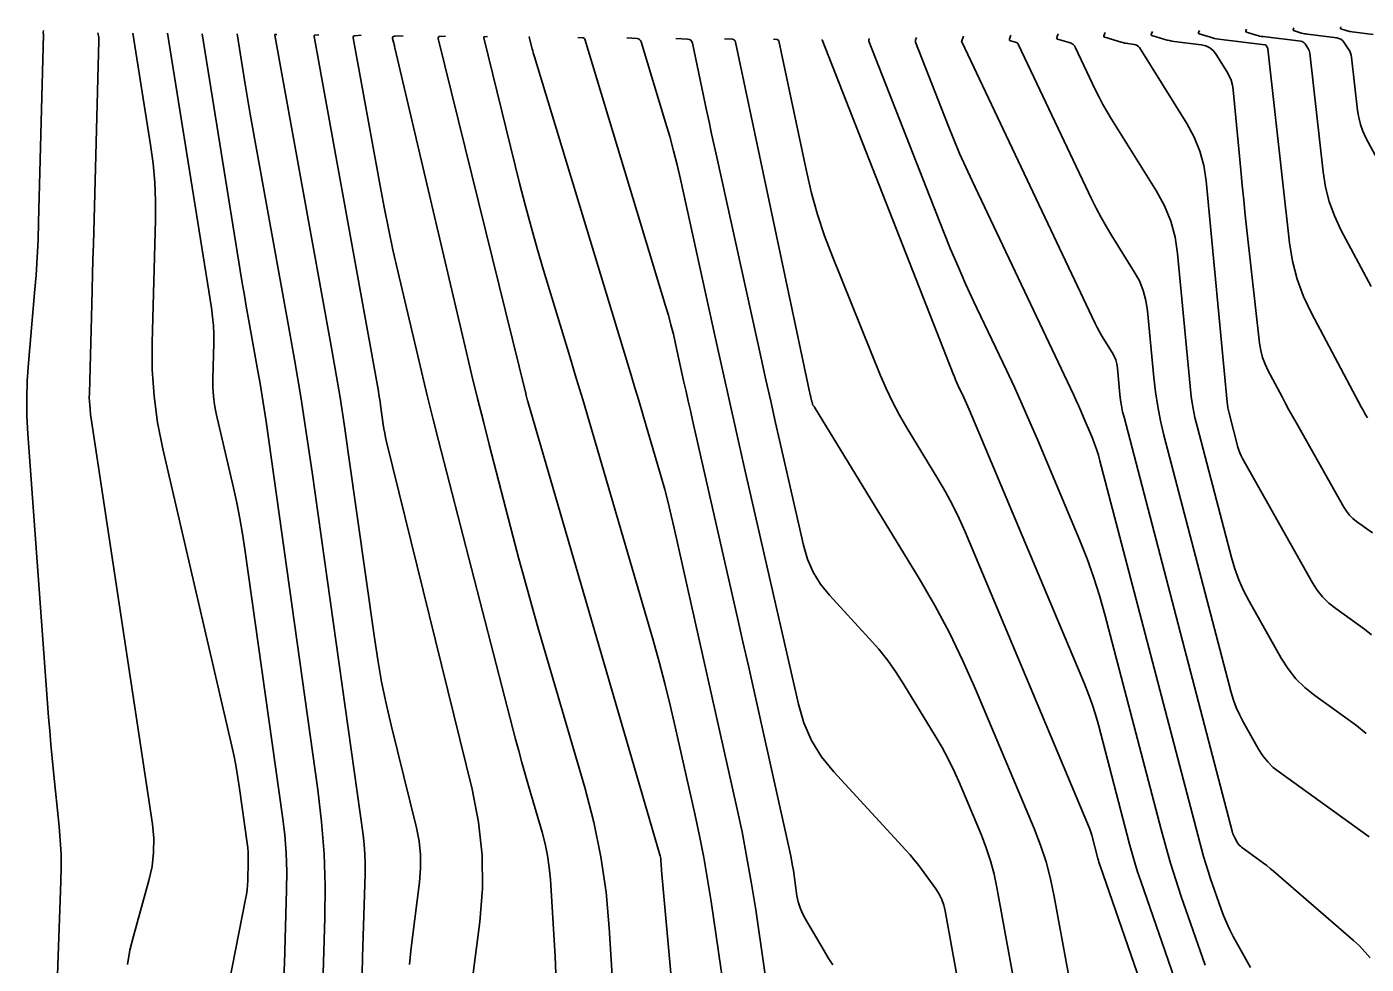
# Model space of a CAD drawing. Extents: x 1354696 to 1366163, y 660729 to 670380.
# Drawn here: x 1361958.9 to 1362099.4, y 664916.7 to 665015.1 of the extents above; entities that cross this region are included whole.
import ezdxf

# ---------------------------------------------------------------- set-up
doc = ezdxf.new("R2010")
doc.units = 0
doc.layers.add('R_Contours', color=7, linetype='Continuous')

msp = doc.modelspace()

# ---------------------------------------------------------------- linework, layer by layer
at = {"layer": 'R_Contours'}
for points in [[(1361960.66, 665014.66), (1361960.62, 665014.44), (1361960.62, 665014.42), (1361960.62, 665014.41), (1361960.62, 665014.4), (1361960.62, 665014.38), (1361960.64, 665014.32), (1361960.64, 665014.31), (1361960.64, 665014.29), (1361960.65, 665014.28), (1361960.65, 665014.26), (1361960.13, 664994.55), (1361960.07, 664992.7), (1361959.98, 664990.84), (1361959.86, 664988.99), (1361959.71, 664987.14), (1361959.07, 664979.75), (1361958.94, 664977.9), (1361958.89, 664976.05), (1361958.91, 664974.2), (1361959.01, 664972.35), (1361961.18, 664942.65), (1361961.3, 664941.21), (1361961.42, 664939.78), (1361961.55, 664938.34), (1361961.69, 664936.91), (1361962.28, 664931.18), (1361962.4, 664929.74), (1361962.48, 664928.31), (1361962.5, 664926.87), (1361962.47, 664925.43), (1361961.54, 664899.88)], [(1362099.48, 664974.03), (1362099.32, 664974.3), (1362099.17, 664974.57), (1362099.03, 664974.84), (1362098.88, 664975.11), (1362093.62, 664985), (1362092.79, 664986.76), (1362092.12, 664988.58), (1362091.64, 664990.46), (1362091.33, 664992.39), (1362089.05, 665012.74), (1362089.04, 665012.79), (1362089.02, 665012.84), (1362089.01, 665012.88), (1362088.98, 665012.92), (1362088.88, 665013.08), (1362088.85, 665013.11), (1362088.81, 665013.14), (1362088.77, 665013.16), (1362088.73, 665013.17), (1362083.89, 665013.77), (1362083.67, 665013.8), (1362083.45, 665013.84), (1362083.24, 665013.89), (1362083.03, 665013.95), (1362081.84, 665014.3), (1362081.8, 665014.32), (1362081.78, 665014.35), (1362081.77, 665014.38), (1362081.78, 665014.42), (1362081.87, 665014.68)], [(1362099.89, 664987.8), (1362096.71, 664993.77), (1362096.02, 664995.22), (1362095.48, 664996.71), (1362095.09, 664998.24), (1362094.83, 664999.82), (1362093.43, 665012.3), (1362093.41, 665012.43), (1362093.37, 665012.56), (1362093.32, 665012.69), (1362093.25, 665012.8), (1362092.94, 665013.27), (1362092.85, 665013.37), (1362092.75, 665013.45), (1362092.64, 665013.5), (1362092.51, 665013.53), (1362088.55, 665014.02), (1362088.36, 665014.05), (1362088.18, 665014.08), (1362087.99, 665014.13), (1362087.81, 665014.18), (1362086.79, 665014.48), (1362086.76, 665014.49), (1362086.74, 665014.52), (1362086.73, 665014.54), (1362086.74, 665014.58), (1362086.82, 665014.81)], [(1362091.77, 665014.93), (1362091.7, 665014.74), (1362091.69, 665014.71), (1362091.7, 665014.69), (1362091.72, 665014.67), (1362091.74, 665014.66), (1362092.59, 665014.4), (1362092.74, 665014.36), (1362092.9, 665014.33), (1362093.05, 665014.3), (1362093.21, 665014.28), (1362096.28, 665013.89), (1362096.5, 665013.84), (1362096.69, 665013.75), (1362096.86, 665013.62), (1362097, 665013.45), (1362097.51, 665012.69), (1362097.63, 665012.5), (1362097.72, 665012.29), (1362097.78, 665012.08), (1362097.82, 665011.85), (1362098.45, 665006.28), (1362098.57, 665005.53), (1362098.75, 665004.81), (1362099.01, 665004.1), (1362099.33, 665003.42), (1362100.77, 665000.73)], [(1362096.71, 665015.05), (1362096.66, 665014.9), (1362096.66, 665014.88), (1362096.66, 665014.86), (1362096.67, 665014.84), (1362096.69, 665014.83), (1362097.37, 665014.63), (1362097.5, 665014.6), (1362097.62, 665014.57), (1362097.74, 665014.55), (1362097.87, 665014.53), (1362100.1, 665014.25)], [(1361969.45, 664916.7), (1361969.71, 664918.18), (1361970.07, 664919.65), (1361971.7, 664925.5), (1361972.03, 664926.96), (1361972.19, 664928.44), (1361972.21, 664929.93), (1361972.06, 664931.42), (1361965.61, 664974.16), (1361965.58, 664974.36), (1361965.56, 664974.57), (1361965.54, 664974.78), (1361965.52, 664974.98), (1361965.43, 664976.14), (1361965.43, 664976.18), (1361965.43, 664976.22), (1361965.43, 664976.26), (1361965.43, 664976.3), (1361965.45, 664976.46), (1361965.45, 664976.5), (1361965.45, 664976.54), (1361965.46, 664976.58), (1361965.46, 664976.62), (1361965.7, 664985.93), (1361965.74, 664987.5), (1361965.78, 664989.07), (1361965.83, 664990.63), (1361965.87, 664992.2), (1361966.45, 665013.62), (1361966.45, 665013.7), (1361966.45, 665013.78), (1361966.44, 665013.86), (1361966.43, 665013.94), (1361966.35, 665014.43)], [(1361977.63, 664902.16), (1361981.84, 664923.55), (1361981.93, 664924.04), (1361981.99, 664924.52), (1361982.04, 664925.01), (1361982.06, 664925.5), (1361982.12, 664927.47), (1361982.12, 664927.96), (1361982.11, 664928.45), (1361982.07, 664928.94), (1361982.01, 664929.43), (1361981.21, 664935.16), (1361981.04, 664936.28), (1361980.84, 664937.39), (1361980.63, 664938.5), (1361980.38, 664939.6), (1361973.16, 664970.79), (1361972.61, 664973.54), (1361972.25, 664976.3), (1361972.05, 664979.09), (1361972.04, 664981.89), (1361972.39, 664994.79), (1361972.4, 664996.77), (1361972.32, 664998.74), (1361972.14, 665000.71), (1361971.88, 665002.66), (1361970, 665014.4)], [(1361973.65, 665014.37), (1361978.26, 664985.56), (1361978.38, 664984.64), (1361978.46, 664983.72), (1361978.5, 664982.8), (1361978.5, 664981.87), (1361978.4, 664978.16), (1361978.4, 664977.24), (1361978.46, 664976.32), (1361978.58, 664975.41), (1361978.76, 664974.5), (1361980.57, 664966.7), (1361980.93, 664965.1), (1361981.24, 664963.48), (1361981.53, 664961.87), (1361981.77, 664960.24), (1361985.71, 664932.22), (1361985.94, 664930.3), (1361986.08, 664928.38), (1361986.15, 664926.46), (1361986.13, 664924.53), (1361985.9, 664916.79), (1361985.8, 664914.87)], [(1361989.58, 664902.94), (1361990.14, 664921.58), (1361990.17, 664924.95), (1361990.06, 664928.31), (1361989.8, 664931.66), (1361989.4, 664935.01), (1361983.98, 664973.65), (1361983.78, 664974.97), (1361983.58, 664976.3), (1361983.36, 664977.62), (1361983.13, 664978.94), (1361982.17, 664984.21), (1361981.93, 664985.53), (1361981.71, 664986.85), (1361981.48, 664988.18), (1361981.27, 664989.5), (1361977.3, 665014.33)], [(1361980.95, 665014.3), (1361981.76, 665009.24), (1361981.89, 665008.39), (1361982.03, 665007.55), (1361982.18, 665006.71), (1361982.33, 665005.87), (1361986.28, 664984.06), (1361986.97, 664980.15), (1361987.62, 664976.22), (1361988.23, 664972.29), (1361988.81, 664968.35), (1361994.15, 664930.29), (1361994.27, 664929.27), (1361994.35, 664928.25), (1361994.38, 664927.23), (1361994.38, 664926.21), (1361994.11, 664917.48), (1361994.06, 664915.69)], [(1361999.04, 664916.68), (1361999.16, 664918.12), (1361999.33, 664919.57), (1362000.07, 664925.34), (1362000.19, 664926.77), (1362000.18, 664928.2), (1362000.03, 664929.63), (1361999.75, 664931.04), (1361997.1, 664941.8), (1361996.57, 664944.07), (1361996.1, 664946.35), (1361995.69, 664948.64), (1361995.34, 664950.95), (1361992.64, 664970.15), (1361992.2, 664973.16), (1361991.74, 664976.16), (1361991.24, 664979.16), (1361990.71, 664982.15), (1361984.91, 665014.19), (1361984.91, 665014.21), (1361984.91, 665014.23), (1361984.93, 665014.24), (1361984.95, 665014.25), (1361985.11, 665014.26)], [(1361989.53, 665014.21), (1361989.13, 665014.19), (1361989.07, 665014.17), (1361989.03, 665014.15), (1361989.02, 665014.1), (1361989.02, 665014.04), (1361995.76, 664976.84), (1361995.82, 664976.47), (1361995.88, 664976.1), (1361995.94, 664975.73), (1361996, 664975.36), (1361996.28, 664973.35), (1361996.35, 664972.89), (1361996.43, 664972.43), (1361996.52, 664971.98), (1361996.63, 664971.53), (1362005.6, 664935.09), (1362006.28, 664931.63), (1362006.64, 664928.16), (1362006.68, 664924.66), (1362006.39, 664921.15), (1362003.89, 664901.79)], [(1361993.95, 665014.17), (1361993.3, 665014.12), (1361993.21, 665014.1), (1361993.15, 665014.06), (1361993.12, 665013.99), (1361993.13, 665013.9), (1361995.94, 664998.38), (1361996.36, 664996.14), (1361996.81, 664993.9), (1361997.29, 664991.66), (1361997.8, 664989.43), (1361999.89, 664980.53), (1362000.42, 664978.3), (1362000.96, 664976.08), (1362001.52, 664973.86), (1362002.08, 664971.65), (1362010.16, 664940.34), (1362010.49, 664939.11), (1362010.82, 664937.88), (1362011.16, 664936.66), (1362011.51, 664935.44), (1362012.93, 664930.57), (1362013.25, 664929.34), (1362013.5, 664928.11), (1362013.69, 664926.86), (1362013.8, 664925.6), (1362014.31, 664917.52), (1362014.38, 664915.76)], [(1362021.38, 664898.3), (1362019.98, 664920.55), (1362019.64, 664924.28), (1362019.1, 664927.97), (1362018.35, 664931.62), (1362017.41, 664935.24), (1362012.49, 664952.08), (1362011.81, 664954.46), (1362011.14, 664956.85), (1362010.49, 664959.25), (1362009.86, 664961.64), (1362007.39, 664971.25), (1362006.77, 664973.65), (1362006.17, 664976.06), (1362005.58, 664978.47), (1362005.01, 664980.88), (1361997.49, 665012.86), (1361997.47, 665012.98), (1361997.44, 665013.1), (1361997.41, 665013.21), (1361997.38, 665013.33), (1361997.26, 665013.81), (1361997.25, 665013.91), (1361997.28, 665013.99), (1361997.34, 665014.04), (1361997.45, 665014.06), (1361998.37, 665014.12)], [(1362002.79, 665014.08), (1362002.2, 665014.04), (1362002.11, 665014.02), (1362002.06, 665013.98), (1362002.04, 665013.92), (1362002.05, 665013.83), (1362011.22, 664976.59), (1362011.23, 664976.54), (1362011.24, 664976.48), (1362011.26, 664976.43), (1362011.27, 664976.37), (1362011.34, 664976.09), (1362011.34, 664976.06), (1362011.35, 664976.03), (1362011.36, 664976.01), (1362011.37, 664975.98), (1362011.4, 664975.86), (1362011.4, 664975.83), (1362011.41, 664975.8), (1362011.42, 664975.77), (1362011.43, 664975.74), (1362025.29, 664928.21), (1362025.33, 664928.08), (1362025.35, 664927.94), (1362025.37, 664927.8), (1362025.39, 664927.67), (1362025.42, 664927.11), (1362025.43, 664926.97), (1362025.44, 664926.84), (1362025.45, 664926.7), (1362025.46, 664926.56), (1362028.56, 664892.35)], [(1362007.2, 665014.04), (1362006.9, 665014.01), (1362006.85, 665014.01), (1362006.82, 665013.98), (1362006.81, 665013.95), (1362006.82, 665013.91), (1362010.57, 664998.66), (1362011.15, 664996.37), (1362011.77, 664994.08), (1362012.41, 664991.8), (1362013.08, 664989.53), (1362015.83, 664980.47), (1362016.52, 664978.21), (1362017.19, 664975.94), (1362017.87, 664973.67), (1362018.53, 664971.4), (1362024.57, 664950.7), (1362025.21, 664948.44), (1362025.81, 664946.18), (1362026.37, 664943.91), (1362026.9, 664941.63), (1362028.95, 664932.49), (1362029.44, 664930.2), (1362029.89, 664927.91), (1362030.29, 664925.6), (1362030.65, 664923.29), (1362035.31, 664891.37)], [(1362011.62, 665013.99), (1362011.6, 665013.99), (1362011.59, 665013.99), (1362011.59, 665013.99), (1362011.59, 665013.98), (1362011.59, 665013.98), (1362011.9, 665012.73), (1362011.95, 665012.53), (1362012.01, 665012.32), (1362012.06, 665012.11), (1362012.12, 665011.9), (1362022.26, 664978.51), (1362022.67, 664977.18), (1362023.06, 664975.84), (1362023.46, 664974.51), (1362023.85, 664973.18), (1362025.41, 664967.83), (1362025.79, 664966.5), (1362026.14, 664965.15), (1362026.48, 664963.8), (1362026.79, 664962.45), (1362033.32, 664933.31), (1362033.9, 664930.6), (1362034.42, 664927.89), (1362034.9, 664925.16), (1362035.33, 664922.43), (1362036.99, 664911)], [(1362043.42, 664916.66), (1362042.95, 664917.39), (1362042.5, 664918.13), (1362040.54, 664921.44), (1362040.23, 664922.03), (1362039.98, 664922.63), (1362039.79, 664923.26), (1362039.66, 664923.91), (1362039.28, 664926.56), (1362039.17, 664927.22), (1362039.06, 664927.88), (1362038.93, 664928.54), (1362038.79, 664929.19), (1362035.7, 664942.99), (1362035.14, 664945.51), (1362034.57, 664948.02), (1362034, 664950.54), (1362033.43, 664953.05), (1362028.71, 664973.79), (1362028.49, 664974.79), (1362028.26, 664975.79), (1362028.04, 664976.79), (1362027.81, 664977.79), (1362026.93, 664981.81), (1362026.7, 664982.81), (1362026.45, 664983.8), (1362026.18, 664984.79), (1362025.89, 664985.78), (1362017.4, 665013.74), (1362017.37, 665013.81), (1362017.32, 665013.86), (1362017.26, 665013.9), (1362017.19, 665013.91), (1362016.68, 665013.94)], [(1362021.81, 665013.89), (1362022.87, 665013.83), (1362023.03, 665013.8), (1362023.16, 665013.73), (1362023.25, 665013.62), (1362023.32, 665013.47), (1362025.89, 665005), (1362026.32, 665003.53), (1362026.73, 665002.05), (1362027.1, 665000.56), (1362027.44, 664999.07), (1362031.13, 664982.35), (1362031.86, 664979.06), (1362032.59, 664975.78), (1362033.33, 664972.5), (1362034.07, 664969.22), (1362039.81, 664944), (1362040.39, 664942.04), (1362041.2, 664940.2), (1362042.25, 664938.49), (1362043.54, 664936.9), (1362051.09, 664928.67), (1362051.52, 664928.19), (1362051.93, 664927.7), (1362052.33, 664927.2), (1362052.71, 664926.69), (1362054.21, 664924.61), (1362054.56, 664924.08), (1362054.84, 664923.51), (1362055.05, 664922.93), (1362055.19, 664922.31), (1362061.49, 664887.45)], [(1362026.94, 665013.84), (1362028.19, 665013.76), (1362028.38, 665013.73), (1362028.53, 665013.64), (1362028.63, 665013.51), (1362028.7, 665013.33), (1362030.19, 665006.31), (1362030.45, 665005.08), (1362030.71, 665003.84), (1362030.98, 665002.6), (1362031.25, 665001.37), (1362035.9, 664980.3), (1362036.4, 664978.03), (1362036.91, 664975.77), (1362037.41, 664973.51), (1362037.93, 664971.24), (1362040.34, 664960.66), (1362040.76, 664959.21), (1362041.36, 664957.86), (1362042.14, 664956.59), (1362043.08, 664955.42), (1362047.23, 664950.9), (1362048.23, 664949.76), (1362049.18, 664948.57), (1362050.06, 664947.33), (1362050.88, 664946.05), (1362054.15, 664940.69), (1362054.88, 664939.45), (1362055.55, 664938.18), (1362056.18, 664936.89), (1362056.76, 664935.57), (1362059, 664930.26), (1362059.52, 664928.92), (1362059.96, 664927.56), (1362060.33, 664926.17), (1362060.63, 664924.77), (1362065.82, 664896.24)], [(1362032.07, 665013.79), (1362032.89, 665013.74), (1362033.01, 665013.71), (1362033.11, 665013.66), (1362033.18, 665013.57), (1362033.22, 665013.45), (1362041.06, 664976.46), (1362041.08, 664976.39), (1362041.09, 664976.32), (1362041.11, 664976.25), (1362041.12, 664976.18), (1362041.2, 664975.85), (1362041.21, 664975.8), (1362041.22, 664975.76), (1362041.23, 664975.71), (1362041.24, 664975.67), (1362041.29, 664975.45), (1362041.3, 664975.42), (1362041.31, 664975.4), (1362041.32, 664975.37), (1362041.34, 664975.35), (1362041.43, 664975.26), (1362041.45, 664975.23), (1362041.46, 664975.21), (1362041.48, 664975.18), (1362041.5, 664975.16), (1362052.47, 664957.17), (1362054.11, 664954.35), (1362055.65, 664951.48), (1362057.07, 664948.55), (1362058.39, 664945.57), (1362064.53, 664930.95), (1362065.21, 664929.21), (1362065.78, 664927.45), (1362066.26, 664925.66), (1362066.64, 664923.84), (1362068.13, 664915.65)], [(1362037.19, 665013.74), (1362037.59, 665013.71), (1362037.65, 665013.7), (1362037.69, 665013.67), (1362037.73, 665013.63), (1362037.75, 665013.58), (1362040.65, 664999.9), (1362041.18, 664997.61), (1362041.82, 664995.36), (1362042.55, 664993.13), (1362043.38, 664990.94), (1362048.39, 664978.55), (1362049, 664977.11), (1362049.68, 664975.7), (1362050.41, 664974.32), (1362051.19, 664972.97), (1362054.45, 664967.62), (1362055.24, 664966.27), (1362055.98, 664964.9), (1362056.66, 664963.49), (1362057.29, 664962.06), (1362070.3, 664931.07), (1362070.39, 664930.87), (1362070.46, 664930.66), (1362070.53, 664930.45), (1362070.59, 664930.24), (1362071.22, 664927.8), (1362071.28, 664927.61), (1362071.33, 664927.42), (1362071.39, 664927.23), (1362071.45, 664927.05), (1362080.48, 664900.94)], [(1362042.31, 665013.7), (1362042.3, 665013.69), (1362042.3, 665013.68), (1362042.3, 665013.68), (1362056.04, 664978.64), (1362056.17, 664978.32), (1362056.3, 664978.01), (1362056.44, 664977.69), (1362056.58, 664977.38), (1362057.17, 664976.15), (1362057.31, 664975.84), (1362057.45, 664975.53), (1362057.59, 664975.22), (1362057.73, 664974.9), (1362069.81, 664946.12), (1362070.23, 664945.06), (1362070.61, 664944), (1362070.96, 664942.92), (1362071.27, 664941.82), (1362074.53, 664929.33), (1362074.8, 664928.35), (1362075.09, 664927.37), (1362075.39, 664926.4), (1362075.71, 664925.44), (1362080.82, 664910.67)], [(1362082.46, 664916.63), (1362079.97, 664923.83), (1362079.39, 664925.57), (1362078.84, 664927.32), (1362078.33, 664929.08), (1362077.84, 664930.85), (1362071.95, 664953.41), (1362071.39, 664955.38), (1362070.77, 664957.34), (1362070.08, 664959.26), (1362069.32, 664961.17), (1362064.87, 664971.75), (1362064.09, 664973.59), (1362063.29, 664975.42), (1362062.46, 664977.24), (1362061.62, 664979.05), (1362058.19, 664986.27), (1362057.35, 664988.08), (1362056.55, 664989.9), (1362055.77, 664991.74), (1362055.02, 664993.59), (1362047.2, 665013.56), (1362047.19, 665013.58), (1362047.19, 665013.61), (1362047.19, 665013.63), (1362047.2, 665013.66), (1362047.25, 665013.82)], [(1362052.2, 665013.94), (1362052.09, 665013.64), (1362052.08, 665013.59), (1362052.07, 665013.53), (1362052.08, 665013.48), (1362052.09, 665013.43), (1362055.52, 665004.7), (1362056.11, 665003.23), (1362056.72, 665001.77), (1362057.36, 665000.33), (1362058.03, 664998.89), (1362068.66, 664976.47), (1362068.92, 664975.91), (1362069.18, 664975.34), (1362069.43, 664974.77), (1362069.67, 664974.19), (1362070.64, 664971.89), (1362070.87, 664971.31), (1362071.08, 664970.73), (1362071.27, 664970.13), (1362071.44, 664969.53), (1362082.08, 664928.82), (1362082.3, 664928.03), (1362082.53, 664927.25), (1362082.77, 664926.47), (1362083.03, 664925.69), (1362084.1, 664922.6), (1362084.39, 664921.83), (1362084.7, 664921.08), (1362085.05, 664920.34), (1362085.42, 664919.61), (1362087.21, 664916.36)], [(1362057.14, 665014.07), (1362056.93, 665013.47), (1362056.93, 665013.46), (1362056.93, 665013.46), (1362056.94, 665013.46), (1362056.94, 665013.46), (1362056.95, 665013.46), (1362070.95, 664983.92), (1362071.14, 664983.52), (1362071.34, 664983.14), (1362071.56, 664982.75), (1362071.79, 664982.38), (1362072.72, 664980.88), (1362072.93, 664980.5), (1362073.09, 664980.1), (1362073.21, 664979.69), (1362073.27, 664979.26), (1362073.53, 664976.49), (1362073.6, 664975.88), (1362073.7, 664975.28), (1362073.81, 664974.68), (1362073.96, 664974.09), (1362085.34, 664930.55), (1362085.38, 664930.41), (1362085.44, 664930.26), (1362085.5, 664930.12), (1362085.57, 664929.98), (1362085.87, 664929.44), (1362085.96, 664929.31), (1362086.05, 664929.2), (1362086.16, 664929.09), (1362086.28, 664928.99), (1362088.22, 664927.6), (1362088.58, 664927.33), (1362088.94, 664927.06), (1362089.29, 664926.77), (1362089.63, 664926.48), (1362098.01, 664919.21), (1362098.64, 664918.64), (1362099.23, 664918.02), (1362099.78, 664917.38)], [(1362099.68, 664930.08), (1362090.25, 664936.85), (1362089.61, 664937.37), (1362089.03, 664937.94), (1362088.52, 664938.57), (1362088.08, 664939.27), (1362086.45, 664942.16), (1362086.07, 664942.9), (1362085.73, 664943.65), (1362085.45, 664944.43), (1362085.21, 664945.22), (1362078.15, 664972.23), (1362077.79, 664973.73), (1362077.49, 664975.23), (1362077.26, 664976.75), (1362077.08, 664978.28), (1362076.43, 664985.26), (1362076.26, 664986.35), (1362075.98, 664987.39), (1362075.57, 664988.39), (1362075.04, 664989.35), (1362072.69, 664993.12), (1362072.12, 664994.06), (1362071.57, 664995.03), (1362071.05, 664996.01), (1362070.56, 664997), (1362062.91, 665013.15), (1362062.85, 665013.25), (1362062.78, 665013.33), (1362062.69, 665013.39), (1362062.58, 665013.43), (1362062.04, 665013.59), (1362061.98, 665013.62), (1362061.94, 665013.66), (1362061.93, 665013.71), (1362061.94, 665013.77), (1362062.09, 665014.19)], [(1362067.04, 665014.31), (1362066.9, 665013.94), (1362066.89, 665013.88), (1362066.9, 665013.83), (1362066.93, 665013.8), (1362066.99, 665013.77), (1362068.22, 665013.41), (1362068.43, 665013.32), (1362068.61, 665013.2), (1362068.76, 665013.04), (1362068.88, 665012.84), (1362070.95, 665008.47), (1362071.34, 665007.68), (1362071.75, 665006.9), (1362072.19, 665006.13), (1362072.64, 665005.37), (1362077.36, 664997.82), (1362078.21, 664996.28), (1362078.86, 664994.67), (1362079.32, 664993), (1362079.58, 664991.26), (1362080.89, 664977.36), (1362081.01, 664976.26), (1362081.18, 664975.17), (1362081.4, 664974.08), (1362081.66, 664973.01), (1362085.22, 664959.37), (1362085.57, 664958.19), (1362086, 664957.03), (1362086.49, 664955.91), (1362087.07, 664954.81), (1362090.45, 664948.82), (1362091.16, 664947.69), (1362091.99, 664946.66), (1362092.92, 664945.73), (1362093.96, 664944.9), (1362098.34, 664941.75), (1362099.37, 664940.91)], [(1362099.9, 664951.27), (1362099.18, 664951.85), (1362096.16, 664954.03), (1362095.44, 664954.6), (1362094.79, 664955.25), (1362094.22, 664955.96), (1362093.73, 664956.74), (1362086.38, 664969.77), (1362086.23, 664970.05), (1362086.1, 664970.35), (1362085.99, 664970.65), (1362085.9, 664970.96), (1362084.97, 664974.53), (1362084.9, 664974.81), (1362084.84, 664975.09), (1362084.8, 664975.38), (1362084.77, 664975.67), (1362082.58, 664998.91), (1362082.34, 665000.49), (1362081.92, 665002.02), (1362081.33, 665003.49), (1362080.56, 665004.9), (1362075.57, 665012.87), (1362075.47, 665013), (1362075.35, 665013.1), (1362075.2, 665013.17), (1362075.04, 665013.2), (1362074.35, 665013.29), (1362074.18, 665013.32), (1362074.01, 665013.35), (1362073.84, 665013.39), (1362073.67, 665013.43), (1362071.94, 665013.95), (1362071.89, 665013.97), (1362071.86, 665014), (1362071.85, 665014.04), (1362071.86, 665014.1), (1362071.98, 665014.44)], [(1362076.93, 665014.56), (1362076.82, 665014.26), (1362076.81, 665014.21), (1362076.82, 665014.17), (1362076.85, 665014.15), (1362076.89, 665014.13), (1362078.24, 665013.72), (1362078.49, 665013.66), (1362078.73, 665013.6), (1362078.98, 665013.55), (1362079.23, 665013.52), (1362082.04, 665013.17), (1362082.53, 665013.05), (1362082.96, 665012.85), (1362083.33, 665012.54), (1362083.64, 665012.15), (1362084.75, 665010.37), (1362085, 665009.91), (1362085.19, 665009.44), (1362085.33, 665008.94), (1362085.41, 665008.43), (1362086.2, 665000.01), (1362086.35, 664998.44), (1362086.51, 664996.86), (1362086.67, 664995.29), (1362086.85, 664993.71), (1362088.18, 664981.86), (1362088.3, 664981.1), (1362088.49, 664980.37), (1362088.75, 664979.65), (1362089.08, 664978.96), (1362090.53, 664976.23), (1362090.89, 664975.55), (1362091.26, 664974.88), (1362091.63, 664974.2), (1362092.01, 664973.53), (1362097.01, 664964.66), (1362097.28, 664964.23), (1362097.6, 664963.84), (1362097.96, 664963.48), (1362098.35, 664963.16), (1362100.03, 664961.96)]]:
    msp.add_lwpolyline(points, dxfattribs=at)

doc.saveas('drawing.dxf')
